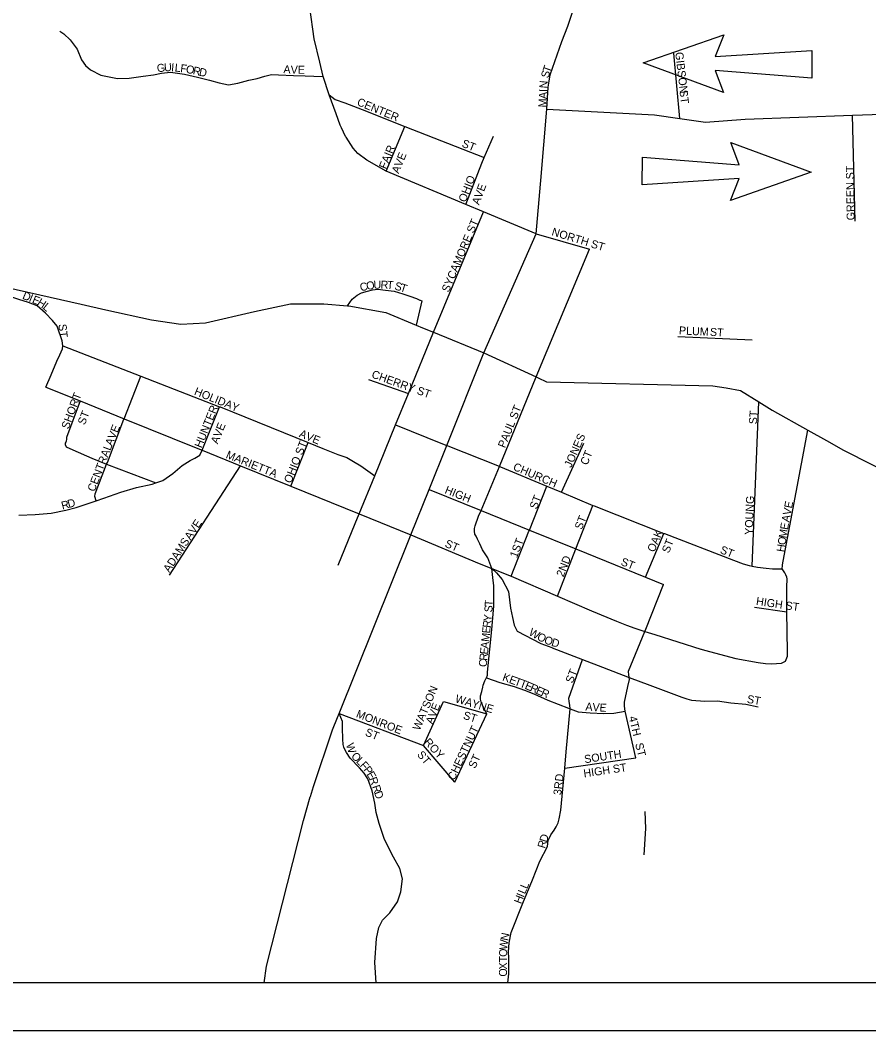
# Model space of a CAD drawing. Extents: x -15 to 405, y -40 to 87.
# Drawn here: x -13.026 to -11.965, y 34.004 to 35.267 of the extents above; entities that cross this region are included whole.
import ezdxf

# ---------------------------------------------------------------- set-up
doc = ezdxf.new("R2010")
doc.units = 0
for name, color, linetype in [('GM_P_State_Location', 7, 'Continuous'), ('GM_X_Airport_Text_Class_2', 7, 'Continuous'), ('GM_X_City_Street_Text', 7, 'Continuous'), ('GM_X_Major_Lake', 7, 'Continuous'), ('GM_X_Major_River', 7, 'Continuous'), ('GM_X_State_Location', 7, 'Continuous')]:
    doc.layers.add(name, color=color, linetype=linetype)

msp = doc.modelspace()

# ---------------------------------------------------------------- linework, layer by layer
at = {"layer": 'GM_P_State_Location'}
for points in [[(-12.5811, 34.0644), (-12.5829, 34.0899), (-12.5806, 34.1197), (-12.578, 34.1336), (-12.5731, 34.1425), (-12.5642, 34.1519), (-12.5546, 34.1656), (-12.5502, 34.178), (-12.5482, 34.1943), (-12.5516, 34.2074), (-12.5594, 34.2216), (-12.5709, 34.2434), (-12.5774, 34.2634), (-12.5811, 34.2772), (-12.5827, 34.2887)], [(-12.2461, 34.2242), (-12.2441, 34.2571), (-12.2448, 34.2783)]]:
    msp.add_lwpolyline(points, dxfattribs=at)
at = {"layer": 'GM_X_City_Street_Text'}
for points in [[(-12.3678, 35.1561), (-12.3659, 35.1837), (-12.365, 35.191), (-12.3635, 35.1988), (-12.3579, 35.2157), (-12.3489, 35.2406), (-12.3417, 35.2599), (-12.3358, 35.2772), (-12.3287, 35.2948), (-12.3252, 35.3029), (-12.3228, 35.3061), (-12.3202, 35.3088), (-12.3168, 35.3119), (-12.3146, 35.3142)], [(-12.9765, 35.2534), (-12.9716, 35.2503), (-12.9636, 35.2427), (-12.9551, 35.2311), (-12.9494, 35.2179), (-12.9445, 35.2107), (-12.9381, 35.2052), (-12.9252, 35.1984), (-12.9044, 35.1945), (-12.8899, 35.195), (-12.8723, 35.1971), (-12.8595, 35.1988), (-12.8495, 35.2009), (-12.8382, 35.2021), (-12.8206, 35.1998), (-12.8045, 35.1959), (-12.7897, 35.1924), (-12.7776, 35.1888), (-12.7656, 35.1865), (-12.7539, 35.1886), (-12.7403, 35.1923), (-12.7299, 35.1943), (-12.7203, 35.1972), (-12.7119, 35.1992), (-12.7031, 35.1989), (-12.6846, 35.1982), (-12.6698, 35.1979), (-12.659, 35.1971), (-12.6472, 35.1968)], [(-12.2014, 35.1444), (-12.2092, 35.2262)], [(-12.6397, 35.174), (-12.6323, 35.168), (-12.6203, 35.1641), (-12.5986, 35.1558), (-12.5453, 35.1345), (-12.4463, 35.0957)], [(-11.9821, 35.0162), (-11.9857, 35.1484)], [(-12.5685, 35.0787), (-12.5453, 35.1345)], [(-12.4491, 35.0885), (-12.4463, 35.0957), (-12.4344, 35.1223)], [(-12.4691, 35.0371), (-12.4491, 35.0885)], [(-12.6073, 34.6384), (-12.6024, 34.6504), (-12.583, 34.6978), (-12.5568, 34.7618), (-12.5409, 34.8008), (-12.5096, 34.8774), (-12.447, 35.0278)], [(-12.3809, 35.0001), (-12.3145, 34.9812)], [(-12.4364, 34.582), (-12.4416, 34.5953), (-12.4484, 34.6056), (-12.4517, 34.6131), (-12.4546, 34.6187), (-12.4563, 34.6226), (-12.4576, 34.6249), (-12.4584, 34.6286), (-12.4583, 34.6322), (-12.4574, 34.6354), (-12.4532, 34.6475), (-12.4498, 34.6544), (-12.4271, 34.7096), (-12.3812, 34.8214), (-12.3145, 34.9812)], [(-12.973, 34.8602), (-12.973, 34.8602), (-12.9737, 34.8664), (-12.9756, 34.8727), (-12.9773, 34.8773), (-12.9799, 34.885), (-12.9856, 34.8922), (-12.9945, 34.901), (-13.005, 34.9102), (-13.0158, 34.9145), (-13.0279, 34.9184), (-13.0391, 34.922), (-13.0496, 34.9267), (-13.0596, 34.9307), (-13.062, 34.9319), (-13.0702, 34.9394)], [(-12.6168, 34.9105), (-12.6112, 34.9188), (-12.6048, 34.9237), (-12.5993, 34.9265), (-12.592, 34.9286), (-12.5856, 34.9302), (-12.5792, 34.931), (-12.5696, 34.9299), (-12.5588, 34.9287), (-12.5479, 34.9252), (-12.5391, 34.9224), (-12.5306, 34.9193), (-12.5264, 34.9174), (-12.5262, 34.9174)], [(-12.5262, 34.9174), (-12.5242, 34.9165), (-12.531, 34.8862)], [(-12.2039, 34.8722), (-12.1112, 34.8678)], [(-12.9939, 34.8088), (-12.9876, 34.8241), (-12.9805, 34.8413), (-12.9765, 34.849), (-12.9734, 34.8566), (-12.973, 34.8602)], [(-12.973, 34.8602), (-12.8754, 34.8225), (-12.7769, 34.7843), (-12.7761, 34.784), (-12.6661, 34.7396), (-12.6478, 34.7322), (-12.629, 34.7247), (-12.6177, 34.7208), (-12.6095, 34.716), (-12.6004, 34.7104), (-12.583, 34.6978)], [(-12.9313, 34.6668), (-12.933, 34.6721), (-12.9326, 34.6753), (-12.9181, 34.7125), (-12.9172, 34.7146), (-12.8967, 34.7685), (-12.8963, 34.7693), (-12.8754, 34.8225)], [(-12.5906, 34.8181), (-12.5409, 34.8008)], [(-12.9939, 34.8088), (-12.9513, 34.7915), (-12.8963, 34.7693), (-12.8061, 34.7328), (-12.8061, 34.7328)], [(-12.9513, 34.7915), (-12.9681, 34.7456), (-12.9684, 34.7436), (-12.9688, 34.7412), (-12.9692, 34.74), (-12.9699, 34.7388), (-12.9699, 34.7372), (-12.9686, 34.734), (-12.9605, 34.7302), (-12.9365, 34.7201), (-12.9364, 34.7201)], [(-12.1109, 34.5852), (-12.1029, 34.7904)], [(-12.7987, 34.7298), (-12.7769, 34.7843)], [(-12.5568, 34.7618), (-12.4984, 34.738), (-12.4982, 34.7379)], [(-12.0639, 34.6355), (-12.0638, 34.6356), (-12.0414, 34.7551)], [(-12.688, 34.685), (-12.6661, 34.7396)], [(-13.0279, 34.6487), (-13.0074, 34.6496), (-12.9874, 34.6513), (-12.969, 34.655), (-12.9562, 34.6583), (-12.945, 34.662), (-12.9313, 34.6668), (-12.9218, 34.6701), (-12.9002, 34.6775), (-12.8809, 34.6832), (-12.8613, 34.6873), (-12.8567, 34.689), (-12.8477, 34.6922), (-12.8353, 34.7007), (-12.8238, 34.7108), (-12.8138, 34.7172), (-12.8078, 34.7201), (-12.8014, 34.7237), (-12.7987, 34.7298)], [(-12.8061, 34.7328), (-12.7987, 34.7298), (-12.7509, 34.7105), (-12.688, 34.685), (-12.6024, 34.6504), (-12.5377, 34.6242), (-12.4523, 34.5882), (-12.4364, 34.582), (-12.4124, 34.5727), (-12.3545, 34.5474), (-12.3121, 34.5291), (-12.2806, 34.5162), (-12.2682, 34.5114), (-12.268, 34.5113)], [(-12.4982, 34.7379), (-12.4929, 34.7358), (-12.4916, 34.7353), (-12.4296, 34.7106), (-12.4295, 34.7106)], [(-12.3496, 34.6774), (-12.3217, 34.7386)], [(-12.9364, 34.7201), (-12.9204, 34.7134), (-12.9181, 34.7125), (-12.8567, 34.689)], [(-12.8395, 34.5736), (-12.7509, 34.7105)], [(-12.4295, 34.7106), (-12.4271, 34.7096), (-12.4257, 34.7091), (-12.3677, 34.6849), (-12.3496, 34.6774), (-12.3103, 34.661), (-12.3086, 34.6603), (-12.2215, 34.626), (-12.2208, 34.6258), (-12.1342, 34.5924), (-12.1225, 34.5878), (-12.1148, 34.586), (-12.1109, 34.5852), (-12.1043, 34.5838), (-12.0935, 34.5825), (-12.0858, 34.5818), (-12.0736, 34.5816)], [(-12.5149, 34.6809), (-12.4498, 34.6544)], [(-12.3901, 34.6288), (-12.3901, 34.6288), (-12.3896, 34.63), (-12.3677, 34.6849)], [(-12.4498, 34.6544), (-12.4498, 34.6544), (-12.3896, 34.63), (-12.3315, 34.6065), (-12.2446, 34.5712), (-12.222, 34.562)], [(-12.3545, 34.5474), (-12.3315, 34.6065), (-12.3103, 34.661)], [(-12.6286, 34.5864), (-12.6073, 34.6384), (-12.6073, 34.6384)], [(-12.4124, 34.5727), (-12.3901, 34.6288)], [(-12.2446, 34.5712), (-12.2215, 34.626)], [(-12.0732, 34.5857), (-12.0731, 34.5865), (-12.0709, 34.5978), (-12.0639, 34.6355)], [(-12.4426, 34.4005), (-12.4455, 34.406), (-12.448, 34.4112), (-12.4497, 34.4156), (-12.4506, 34.4187), (-12.4507, 34.4231), (-12.4492, 34.4284), (-12.4477, 34.434), (-12.4473, 34.4365), (-12.4451, 34.4417), (-12.4436, 34.4449), (-12.4433, 34.4456), (-12.4421, 34.449), (-12.4421, 34.4526), (-12.4365, 34.506), (-12.4339, 34.5349), (-12.4339, 34.551), (-12.4341, 34.5606), (-12.4351, 34.571), (-12.4364, 34.582)], [(-12.4364, 34.582), (-12.4308, 34.5767), (-12.4238, 34.5684), (-12.4159, 34.5534), (-12.413, 34.5326), (-12.4107, 34.521), (-12.4085, 34.5114), (-12.4048, 34.5039), (-12.3751, 34.4885), (-12.3614, 34.4832), (-12.361, 34.4831)], [(-12.0696, 34.4663), (-12.0676, 34.4704), (-12.067, 34.4724), (-12.0671, 34.4784), (-12.0676, 34.5281), (-12.0678, 34.5449), (-12.0677, 34.5614), (-12.0674, 34.5666), (-12.0675, 34.569), (-12.0679, 34.5714), (-12.0688, 34.5742), (-12.0701, 34.5766), (-12.0736, 34.5816), (-12.0734, 34.5821), (-12.0732, 34.5854), (-12.0732, 34.5857)], [(-12.2448, 34.5044), (-12.244, 34.5062), (-12.222, 34.562)], [(-12.1083, 34.5336), (-12.0676, 34.5281)], [(-12.268, 34.5113), (-12.2579, 34.5075), (-12.2451, 34.5035), (-12.2329, 34.4996), (-12.1752, 34.4815)], [(-12.2648, 34.4467), (-12.2652, 34.4488), (-12.2657, 34.454), (-12.2451, 34.5035), (-12.2448, 34.5043), (-12.2448, 34.5044)], [(-12.361, 34.4831), (-12.323, 34.4685), (-12.298, 34.4589), (-12.298, 34.4589)], [(-12.1752, 34.4815), (-12.1748, 34.4814), (-12.1706, 34.4801), (-12.1315, 34.4698), (-12.1037, 34.4647), (-12.0944, 34.4633), (-12.0868, 34.4631), (-12.0808, 34.4632), (-12.0744, 34.4638), (-12.0696, 34.4663)], [(-12.3435, 34.353), (-12.3385, 34.4068), (-12.339, 34.4112), (-12.3399, 34.4159), (-12.3404, 34.4199), (-12.323, 34.4685)], [(-12.298, 34.4589), (-12.2647, 34.4461), (-12.2389, 34.4362), (-12.1988, 34.4214), (-12.194, 34.4195), (-12.1928, 34.4192), (-12.1927, 34.4192)], [(-12.4433, 34.4456), (-12.4266, 34.4397), (-12.4084, 34.4345), (-12.3955, 34.43), (-12.3842, 34.4254), (-12.3664, 34.4174), (-12.3405, 34.4075), (-12.3396, 34.4072), (-12.3394, 34.4071)], [(-12.2565, 34.3456), (-12.2697, 34.4037), (-12.2706, 34.4099), (-12.2705, 34.4151), (-12.2665, 34.4348), (-12.2643, 34.4436), (-12.2647, 34.4461), (-12.2648, 34.4467)], [(-12.5219, 34.3611), (-12.4971, 34.4161)], [(-12.4971, 34.4161), (-12.4426, 34.4005)], [(-12.1927, 34.4192), (-12.1871, 34.4177), (-12.1703, 34.4164), (-12.1542, 34.4168), (-12.1377, 34.4143), (-12.1188, 34.4124), (-12.1035, 34.4091)], [(-12.6274, 34.4008), (-12.5219, 34.3611)], [(-12.5827, 34.2887), (-12.5862, 34.3041), (-12.5916, 34.3191), (-12.5962, 34.3262), (-12.6019, 34.3329), (-12.6138, 34.345), (-12.6184, 34.3521), (-12.62, 34.3549), (-12.6217, 34.3589), (-12.6222, 34.3621), (-12.6228, 34.3689), (-12.6231, 34.3829), (-12.6232, 34.3909), (-12.6274, 34.4008)], [(-12.4828, 34.315), (-12.4426, 34.4005)], [(-12.3394, 34.4071), (-12.3385, 34.4068), (-12.3284, 34.403), (-12.3135, 34.4017), (-12.2966, 34.4009), (-12.2842, 34.4015), (-12.2697, 34.4037)], [(-12.4828, 34.315), (-12.5219, 34.3611)], [(-12.3502, 34.2801), (-12.3453, 34.3328), (-12.3435, 34.353)], [(-12.3453, 34.3328), (-12.2565, 34.3456)]]:
    msp.add_lwpolyline(points, dxfattribs=at)
at = {"layer": 'GM_X_Major_River'}
msp.add_lwpolyline([(-12.4166, 34.0644), (-12.4152, 34.0757), (-12.4154, 34.0853), (-12.4151, 34.0953), (-12.4156, 34.1029), (-12.4149, 34.1142), (-12.4123, 34.1274), (-12.3976, 34.1641), (-12.3855, 34.1931), (-12.3766, 34.2165), (-12.3668, 34.2346), (-12.3661, 34.2427), (-12.3646, 34.2455), (-12.3626, 34.2491), (-12.3587, 34.2552), (-12.3559, 34.2592), (-12.3536, 34.2645), (-12.3525, 34.2693), (-12.3502, 34.2801)], dxfattribs=at)
at = {"layer": 'GM_X_State_Location'}
for p, q in [((-12.2474, 35.2138), (-12.1465, 35.2491)), ((-12.1465, 35.2491), (-12.1572, 35.2219)), ((-12.1572, 35.2219), (-12.0363, 35.2294)), ((-12.0363, 35.2294), (-12.0365, 35.195)), ((-12.1471, 35.1769), (-12.2474, 35.2138)), ((-12.0365, 35.195), (-12.1574, 35.2044)), ((-12.1574, 35.2044), (-12.1471, 35.1769)), ((-12.1274, 35.0867), (-12.1376, 35.1143)), ((-12.1376, 35.1143), (-12.0373, 35.0775)), ((-12.2485, 35.0617), (-12.2482, 35.0961)), ((-12.2482, 35.0961), (-12.1274, 35.0867)), ((-12.1275, 35.0693), (-12.2485, 35.0617)), ((-12.0373, 35.0775), (-12.1382, 35.042)), ((-12.1382, 35.042), (-12.1275, 35.0693)), ((-5.8735, 34.0644), (-14.8692, 34.0644))]:
    msp.add_line(p, q, dxfattribs=at)
msp.add_lwpolyline([(-14.9291, 34.0044), (-14.9414, 42.1825), (-5.8257, 42.1825), (-5.8134, 34.0044)], close=True, dxfattribs=at)
for points in [[(-12.6245, 35.1326), (-12.6262, 35.1362), (-12.631, 35.1501), (-12.6397, 35.174), (-12.6472, 35.1968), (-12.6514, 35.2148), (-12.6587, 35.2438), (-12.6639, 35.283), (-12.6671, 35.3065), (-12.6679, 35.3137), (-12.6681, 35.3157), (-12.6671, 35.3218), (-12.6646, 35.325), (-12.66, 35.3345)], [(-12.3753, 35.067), (-12.3678, 35.1561), (-12.233, 35.1488), (-12.2014, 35.1444), (-12.1695, 35.1399), (-12.1199, 35.1436), (-11.9857, 35.1484), (-11.9485, 35.1497), (-11.9385, 35.1873)], [(-12.3809, 35.0001), (-12.447, 35.0278), (-12.4691, 35.0371), (-12.5685, 35.0787), (-12.593, 35.0922), (-12.6039, 35.1007), (-12.6097, 35.1074), (-12.6188, 35.1211), (-12.6194, 35.1219), (-12.6245, 35.1326)], [(-12.3809, 35.0001), (-12.3757, 35.0625), (-12.3753, 35.067)], [(-12.4465, 34.8514), (-12.3809, 35.0001)], [(-13.1106, 34.9519), (-13.1021, 34.9481), (-13.0702, 34.9394), (-12.9498, 34.9122), (-12.9193, 34.9054), (-12.9191, 34.9054)], [(-12.9191, 34.9054), (-12.8622, 34.8927), (-12.8253, 34.8874), (-12.7944, 34.8892), (-12.7331, 34.9032), (-12.6883, 34.9127), (-12.6466, 34.913), (-12.6168, 34.9105), (-12.6153, 34.9104), (-12.5691, 34.9019), (-12.531, 34.8862), (-12.5233, 34.883)], [(-12.5233, 34.883), (-12.5232, 34.8829), (-12.5096, 34.8774), (-12.4465, 34.8514)], [(-12.5399, 34.6188), (-12.5377, 34.6242), (-12.5149, 34.6809), (-12.4929, 34.7358), (-12.4465, 34.8514)], [(-12.4465, 34.8514), (-12.3812, 34.8214), (-12.3794, 34.8206)], [(-12.3794, 34.8206), (-12.3787, 34.8203), (-12.3681, 34.8154), (-12.1604, 34.8104), (-12.1435, 34.8077), (-12.1258, 34.8046), (-12.1029, 34.7904), (-12.086, 34.78), (-12.0414, 34.7551), (-12.0182, 34.7421)], [(-12.0182, 34.7421), (-11.9967, 34.7301), (-11.9262, 34.694), (-11.8952, 34.6694), (-11.8673, 34.6239), (-11.8662, 34.6205)], [(-12.6294, 34.3958), (-12.6274, 34.4008), (-12.5399, 34.6188), (-12.5399, 34.6188)], [(-12.6634, 34.2971), (-12.6596, 34.3097), (-12.6356, 34.3803), (-12.6294, 34.3958), (-12.6294, 34.3958)], [(-12.7213, 34.0644), (-12.7183, 34.0854), (-12.6721, 34.2674), (-12.6635, 34.2966), (-12.6634, 34.2971)]]:
    msp.add_lwpolyline(points, dxfattribs=at)

# ---------------------------------------------------------------- texts
at = {"layer": 'GM_X_Airport_Text_Class_2'}
for s, rotation, p in [('GIBSON', 276.7106, (-12.2073, 35.2269)), ('G', 7.8921, (-12.8546, 35.202)), ('U', 2.6452, (-12.8461, 35.2032)), ('I', 355.494, (-12.8377, 35.2036)), ('L', 354.39, (-12.8333, 35.2032)), ('F', 352.631, (-12.8264, 35.2025)), ('O', 348.3128, (-12.8196, 35.2017)), ('R', 347.2894, (-12.811, 35.1999)), ('D', 347.2626, (-12.8033, 35.1982)), ('A', 356.6104, (-12.6973, 35.2011)), ('V', 358.09, (-12.6882, 35.2006)), ('E', 359.6942, (-12.6791, 35.2003)), ('T', 70.8479, (-12.3639, 35.2009)), ('S', 75.1355, (-12.3657, 35.1943)), ('N', 84.6374, (-12.3674, 35.1817)), ('CENTER', 337.6199, (-12.606, 35.1614)), ('M', 87.7771, (-12.3683, 35.1581)), ('A', 87.786, (-12.3679, 35.1686)), ('I', 87.7705, (-12.3676, 35.1774)), ('ST', 277.12, (-12.202, 35.1794)), ('ST', 338.1961, (-12.475, 35.1095)), ('FAIR', 67.521, (-12.5688, 35.0804)), ('AVE', 67.8282, (-12.553, 35.0748)), ('GREEN ST', 90.8676, (-11.9829, 35.0172)), ('OHIO', 68.5019, (-12.4694, 35.039)), ('AVE', 69.6803, (-12.4525, 35.0357)), ('SYCAMORE ST', 67.1084, (-12.4905, 34.9264)), ('NORTH ST', 342.8966, (-12.3625, 34.9987)), ('O', 10.6411, (-12.5926, 34.93)), ('U', 1.6615, (-12.5844, 34.9316)), ('R', 358.6158, (-12.5757, 34.9318)), ('T', 355.2137, (-12.568, 34.9317)), ('C', 12.758, (-12.6003, 34.9283)), ('S', 344.3998, (-12.5588, 34.9309)), ('T', 342.4635, (-12.5521, 34.929)), ('D', 337.6508, (-13.0242, 34.9194)), ('I', 337.6384, (-13.0161, 34.9161)), ('E', 337.6518, (-13.012, 34.9144)), ('H', 326.7343, (-13.0059, 34.912)), ('L', 320.9605, (-12.9988, 34.9073)), ('ST', 276.1868, (-12.9784, 34.8872)), ('PLUM', 357.0602, (-12.2028, 34.8747)), ('ST', 356.4262, (-12.1641, 34.8729)), ('CHERRY ST', 340.1437, (-12.5877, 34.8209)), ('SHORT', 69.5867, (-12.9657, 34.7556)), ('HOLIDAY', 337.8651, (-12.8094, 34.7997)), ('ST', 68.1961, (-12.9455, 34.7607)), ('HUNTER', 68.0097, (-12.7994, 34.7319)), ('PAUL ST', 68.0097, (-12.4201, 34.7319)), ('ST', 86.4262, (-12.1052, 34.7621)), ('AVE', 67.8311, (-12.7792, 34.7369)), ('AVE', 67.8311, (-12.9112, 34.7345)), ('AVE', 337.8311, (-12.6783, 34.7469)), ('OHIO ST', 68.1978, (-12.6876, 34.6879)), ('JONES', 65.8962, (-12.3374, 34.7073)), ('CENTRAL', 69.0282, (-12.9332, 34.6773)), ('MARIETTA', 338.0514, (-12.7698, 34.7205)), ('CT', 67.6179, (-12.3172, 34.7104)), ('CHURCH', 336.931, (-12.4108, 34.7056)), ('HIGH', 337.8884, (-12.4962, 34.6765)), ('R', 14.9314, (-12.9733, 34.6555)), ('D', 15.6481, (-12.9655, 34.6576)), ('ST', 68.1961, (-12.3805, 34.6553)), ('YOUNG', 87.7062, (-12.1105, 34.6239)), ('E', 78.6942, (-12.0614, 34.6567)), ('V', 78.6686, (-12.0631, 34.648)), ('AVE', 56.3036, (-12.8133, 34.6169)), ('ST', 68.1961, (-12.3242, 34.6298)), ('E', 80.5871, (-12.0664, 34.6299)), ('A', 78.9172, (-12.0648, 34.6394)), ('OAK', 66.7995, (-12.2335, 34.6017)), ('M', 80.9214, (-12.0681, 34.6195)), ('ADAMS', 57.2642, (-12.8397, 34.5764)), ('ST', 336.7995, (-12.4961, 34.6096)), ('1ST', 69.1468, (-12.4052, 34.5946)), ('ST', 68.2086, (-12.2151, 34.6006)), ('O', 80.9149, (-12.0695, 34.6108)), ('ST', 338.1961, (-12.1521, 34.6017)), ('H', 80.9365, (-12.0709, 34.6021)), ('2ND', 68.2031, (-12.3471, 34.5708)), ('ST', 338.2086, (-12.2762, 34.5868)), ('T', 88.5497, (-12.4354, 34.5348)), ('HIGH ST', 351.5732, (-12.1067, 34.5367)), ('Y', 84.2253, (-12.4373, 34.5155)), ('S', 84.2122, (-12.4362, 34.5269)), ('R', 84.2189, (-12.4381, 34.5077)), ('M', 84.1988, (-12.4399, 34.4901)), ('E', 84.2122, (-12.4389, 34.5006)), ('W', 330.5388, (-12.3912, 34.4995)), ('O', 331.9494, (-12.381, 34.4938)), ('A', 84.2253, (-12.4408, 34.4814)), ('O', 339.2147, (-12.372, 34.4891)), ('D', 343.6599, (-12.3629, 34.4857)), ('R', 84.2096, (-12.4423, 34.4665)), ('E', 84.197, (-12.4415, 34.4744)), ('C', 84.2096, (-12.4431, 34.4586)), ('K', 339.8021, (-12.4241, 34.4425)), ('ST', 68.1961, (-12.3356, 34.438)), ('E', 339.8244, (-12.4158, 34.4394)), ('T', 339.8021, (-12.4092, 34.437)), ('T', 339.8244, (-12.4026, 34.4346)), ('E', 336.8588, (-12.3961, 34.4322)), ('R', 336.0745, (-12.3897, 34.4295)), ('WATSON', 66.931, (-12.5268, 34.3789)), ('WAYNE', 343.3012, (-12.4831, 34.4152)), ('E', 335.9654, (-12.3824, 34.4262)), ('R', 335.9339, (-12.376, 34.4234)), ('ST', 349.9964, (-12.1181, 34.4144)), ('AVE', 67.838, (-12.5106, 34.3868)), ('A', 355.8443, (-12.3198, 34.4047)), ('V', 355.8443, (-12.311, 34.4041)), ('E', 356.5703, (-12.3021, 34.4035)), ('MONROE', 338.5528, (-12.607, 34.3967)), ('ST', 342.6452, (-12.4732, 34.3945)), ('CHESTNUT', 64.8399, (-12.4834, 34.3166)), ('4TH', 283.4961, (-12.2654, 34.3964)), ('ST', 338.1961, (-12.5958, 34.3738)), ('W', 287.0632, (-12.619, 34.3622)), ('ROY', 312.1392, (-12.5219, 34.3646)), ('ST', 284.0298, (-12.2575, 34.3629)), ('O', 313.9958, (-12.6131, 34.3469)), ('ST', 309.8181, (-12.5306, 34.3492)), ('ST', 64.9823, (-12.4574, 34.3314)), ('SOUTH', 8.6529, (-12.3202, 34.3387)), ('L', 314.479, (-12.6069, 34.3405)), ('F', 312.4685, (-12.6021, 34.3356)), ('P', 306.6841, (-12.5975, 34.3306)), ('HIGH ST', 8.4262, (-12.3212, 34.321)), ('E', 299.389, (-12.5935, 34.3252)), ('3RD', 83.4126, (-12.3498, 34.2985)), ('R', 290.5703, (-12.5902, 34.3194)), ('R', 289.4333, (-12.5865, 34.3096)), ('D', 289.4532, (-12.5839, 34.3021))]:
    msp.add_text(s, height=0.01, rotation=rotation, dxfattribs=at).set_placement(p)
at = {"layer": 'GM_X_Major_Lake'}
for s, rotation, p in [('D', 71.5443, (-12.3679, 34.2392)), ('R', 74.108, (-12.3701, 34.2317)), ('L', 67.3717, (-12.3924, 34.181)), ('H', 68.7019, (-12.4, 34.1623)), ('I', 67.5247, (-12.3968, 34.1704)), ('L', 67.3969, (-12.3951, 34.1745)), ('N', 78.6043, (-12.4162, 34.1164)), ('W', 84.0033, (-12.4174, 34.1053)), ('O', 88.7979, (-12.4175, 34.0967)), ('T', 89.8907, (-12.4176, 34.0897)), ('X', 89.8907, (-12.4176, 34.0809)), ('O', 89.8912, (-12.4176, 34.0721))]:
    msp.add_text(s, height=0.01, rotation=rotation, dxfattribs=at).set_placement(p)

doc.saveas('drawing.dxf')
